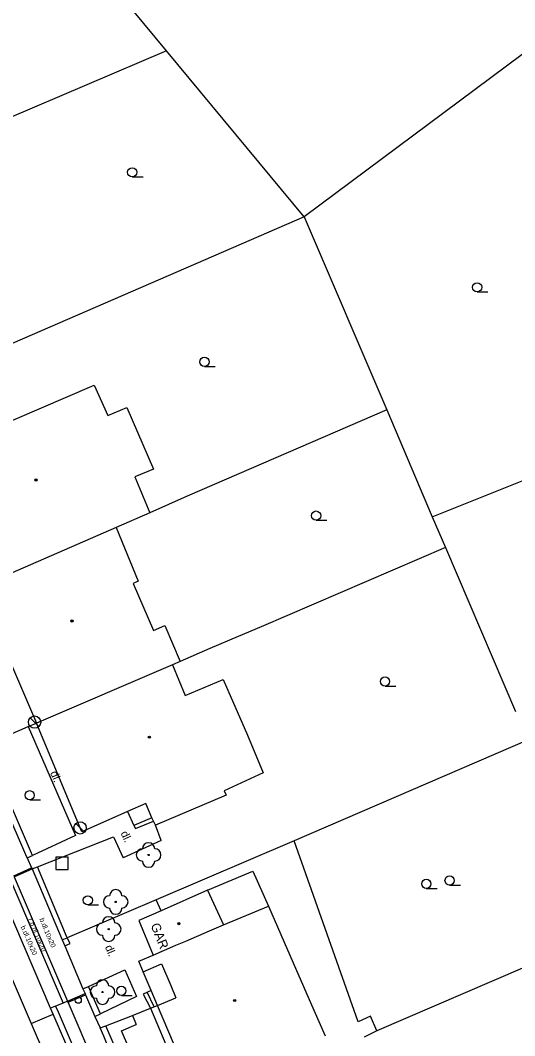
# Model space of a CAD drawing. Extents: x -600391 to -599491, y -1160176 to -1159402.
# Drawn here: x -599934.2 to -599894.1, y -1160041.7 to -1159959.2 of the extents above; entities that cross this region are included whole.
import ezdxf

# ---------------------------------------------------------------- set-up
doc = ezdxf.new("R2010")
doc.units = 0
for name, color, linetype in [('Level 10', 7, 'Continuous'), ('Level 11', 7, 'Continuous'), ('Level 22', 7, 'Continuous'), ('Level 26', 7, 'Continuous'), ('Level 27', 7, 'Continuous'), ('Level 31', 7, 'Continuous'), ('Level 36', 7, 'Continuous'), ('Level 39', 7, 'Continuous'), ('Level 40', 7, 'Continuous'), ('Level 41', 7, 'Continuous'), ('Level 5', 7, 'Continuous'), ('Level 51', 7, 'Continuous'), ('Level 6', 7, 'Continuous'), ('Level 7', 7, 'Continuous'), ('Level 8', 7, 'Continuous')]:
    doc.layers.add(name, color=color, linetype=linetype)

msp = doc.modelspace()

# ---------------------------------------------------------------- linework, layer by layer
at = {"layer": 'Level 10'}
msp.add_lwpolyline([(-599922.82, -1160060.1), (-599927.06, -1160050.22), (-599931.49, -1160039.92), (-599931.7, -1160039.45), (-599936.04, -1160029.35), (-599936.23, -1160028.9)], dxfattribs=at)
at = {"layer": 'Level 11'}
for points in [[(-599955.03, -1159989.98), (-599951.91, -1159997.3), (-599946.96, -1160008.82), (-599945.19, -1160012.92), (-599938.03, -1160029.65), (-599933.29, -1160040.69), (-599928.87, -1160050.95), (-599924.07, -1160062.12)], [(-599933.51, -1160016.57), (-599929.69, -1160025.42)], [(-599925.46, -1160023.46), (-599924.95, -1160024.6)], [(-599923.48, -1160023.97), (-599924.95, -1160024.6)], [(-599924.95, -1160024.6), (-599924.82, -1160024.86), (-599923.34, -1160024.26)], [(-599922.73, -1160025.83), (-599923.2, -1160024.57)], [(-599929.69, -1160025.42), (-599933.16, -1160027.05)], [(-599932.77, -1160027.97), (-599926.6, -1160025.53)], [(-599926.6, -1160025.53), (-599925.82, -1160027.24)], [(-599922.73, -1160025.83), (-599925.82, -1160027.24)], [(-599934.69, -1160028.69), (-599933.24, -1160028.04)], [(-599934.65, -1160028.78), (-599933.2, -1160028.13)], [(-599935.02, -1160028.92), (-599930.69, -1160039.04)], [(-599934.65, -1160028.78), (-599930.32, -1160038.86)], [(-599918.98, -1160029.87), (-599915.29, -1160028.31), (-599914.01, -1160031.15)], [(-599928.62, -1160037.68), (-599925.69, -1160036.34)], [(-599925.69, -1160036.34), (-599924.72, -1160038.48)], [(-599923.53, -1160038.01), (-599924.18, -1160038.29)], [(-599930.32, -1160038.86), (-599930.69, -1160039.04), (-599931.3, -1160039.29)], [(-599930.32, -1160038.86), (-599928.91, -1160038.26)], [(-599926.02, -1160048.9), (-599930.28, -1160038.95), (-599930.32, -1160038.86)], [(-599930.28, -1160038.95), (-599928.87, -1160038.35)], [(-599924.72, -1160038.48), (-599927.64, -1160039.91)], [(-599924.18, -1160038.29), (-599923.6, -1160039.45)], [(-599923.31, -1160039.34), (-599923.86, -1160038.15)], [(-599931.3, -1160039.29), (-599931.7, -1160039.45)], [(-599931.3, -1160039.29), (-599931.1, -1160039.75), (-599926.67, -1160050.05), (-599922.43, -1160059.93), (-599922.82, -1160060.1)], [(-599927.23, -1160040.87), (-599925.05, -1160040.04), (-599923.6, -1160039.45)], [(-599923.6, -1160039.45), (-599923.02, -1160039.23)], [(-599923.6, -1160039.45), (-599920.08, -1160047.77)], [(-599933.29, -1160040.69), (-599931.49, -1160039.92)]]:
    msp.add_lwpolyline(points, dxfattribs=at)
at = {"layer": 'Level 22'}
for centre in [(-599923.75, -1160027), (-599926.42, -1160030.81), (-599926.99, -1160033.02), (-599927.49, -1160038.13)]:
    msp.add_circle(centre, 0.05, dxfattribs=at)
for centre, start, end in [((-599924.25, -1160027), 90, 270), ((-599923.75, -1160026.5), 0, 180), ((-599923.25, -1160027), 270, 90), ((-599923.75, -1160027.5), 180, 0), ((-599926.42, -1160030.31), 0, 180), ((-599926.92, -1160030.81), 90, 270), ((-599925.92, -1160030.81), 270, 90), ((-599926.42, -1160031.31), 180, 0), ((-599926.99, -1160032.52), 0, 180), ((-599927.49, -1160033.02), 90, 270), ((-599926.49, -1160033.02), 270, 90), ((-599926.99, -1160033.52), 180, 0), ((-599927.49, -1160037.63), 0, 180), ((-599927.99, -1160038.13), 90, 270), ((-599926.99, -1160038.13), 270, 90), ((-599927.49, -1160038.63), 180, 0)]:
    msp.add_arc(centre, 0.5, start, end, dxfattribs=at)
at = {"layer": 'Level 26'}
msp.add_lwpolyline([(-599931.27, -1160028.19), (-599930.27, -1160028.19), (-599930.27, -1160027.19), (-599931.27, -1160027.19)], close=True, dxfattribs=at)
at = {"layer": 'Level 27'}
for p, q in [((-599932.647, -1160016.564), (-599933.354, -1160015.857)), ((-599928.957, -1160025.154), (-599929.664, -1160024.447))]:
    msp.add_line(p, q, dxfattribs=at)
for centre in [(-599933, -1160016.21), (-599929.31, -1160024.8)]:
    msp.add_circle(centre, 0.5, dxfattribs=at)
at = {"layer": 'Level 31'}
msp.add_circle((-599929.46, -1160038.79), 0.25, dxfattribs=at)
at = {"layer": 'Level 36'}
for p, q in [((-599925.08, -1159971.935), (-599924.205, -1159971.935)), ((-599897.1, -1159981.275), (-599896.225, -1159981.275)), ((-599919.22, -1159987.325), (-599918.345, -1159987.325)), ((-599910.16, -1159999.815), (-599909.285, -1159999.815)), ((-599904.57, -1160013.285), (-599903.695, -1160013.285)), ((-599933.4, -1160022.525), (-599932.525, -1160022.525)), ((-599901.22, -1160029.715), (-599900.345, -1160029.715)), ((-599899.33, -1160029.445), (-599898.455, -1160029.445)), ((-599928.68, -1160031.055), (-599927.805, -1160031.055)), ((-599925.96, -1160038.405), (-599925.085, -1160038.405))]:
    msp.add_line(p, q, dxfattribs=at)
for centre in [(-599925.08, -1159971.56), (-599897.1, -1159980.9), (-599919.22, -1159986.95), (-599910.16, -1159999.44), (-599904.57, -1160012.91), (-599933.4, -1160022.15), (-599901.22, -1160029.34), (-599899.33, -1160029.07), (-599928.68, -1160030.68), (-599925.96, -1160038.03)]:
    msp.add_circle(centre, 0.375, dxfattribs=at)
at = {"layer": 'Level 39'}
for centre, radius in [((-599932.89, -1159996.54), 0.09), ((-599932.89, -1159996.54), 0.0398), ((-599929.96, -1160007.99), 0.09), ((-599929.96, -1160007.99), 0.0398), ((-599923.69, -1160017.43), 0.09), ((-599923.69, -1160017.43), 0.0398), ((-599921.3, -1160032.57), 0.09), ((-599921.3, -1160032.57), 0.0398), ((-599916.76, -1160038.82), 0.09), ((-599916.76, -1160038.82), 0.0398)]:
    msp.add_circle(centre, radius, dxfattribs=at)
at = {"layer": 'Level 5'}
for points in [[(-599936.93, -1159992.6), (-599928.17, -1159988.84)], [(-599928.17, -1159988.84), (-599927.05, -1159991.32)], [(-599927.05, -1159991.32), (-599925.53, -1159990.66)], [(-599925.53, -1159990.66), (-599923.34, -1159995.66)], [(-599923.34, -1159995.66), (-599924.86, -1159996.29)], [(-599924.86, -1159996.29), (-599923.66, -1159999.22)], [(-599923.66, -1159999.22), (-599926.39, -1160000.41)], [(-599926.39, -1160000.41), (-599937.57, -1160005.27)], [(-599926.39, -1160000.41), (-599924.61, -1160004.77)], [(-599924.61, -1160004.77), (-599925.01, -1160004.95)], [(-599925.01, -1160004.95), (-599923.35, -1160008.77)], [(-599937.57, -1160005.27), (-599935.54, -1160010), (-599935.42, -1160010.3), (-599935.01, -1160011.26), (-599934.87, -1160011.56), (-599932.85, -1160016.29)], [(-599923.35, -1160008.77), (-599922.44, -1160008.37)], [(-599922.44, -1160008.37), (-599921.18, -1160011.29)], [(-599921.82, -1160011.57), (-599932.85, -1160016.29)], [(-599921.18, -1160011.29), (-599921.82, -1160011.57)], [(-599921.82, -1160011.57), (-599920.79, -1160014.05)], [(-599920.79, -1160014.05), (-599917.69, -1160012.75)], [(-599917.69, -1160012.75), (-599915.74, -1160017.28)], [(-599929.18, -1160025.13), (-599932.85, -1160016.29)], [(-599915.74, -1160017.28), (-599914.45, -1160020.33)], [(-599914.45, -1160020.33), (-599917.63, -1160021.78)], [(-599917.47, -1160022.13), (-599923.2, -1160024.57)], [(-599917.63, -1160021.78), (-599917.47, -1160022.13)], [(-599923.98, -1160022.82), (-599925.46, -1160023.46)], [(-599923.48, -1160023.97), (-599923.98, -1160022.82)], [(-599925.46, -1160023.46), (-599929.18, -1160025.13)], [(-599923.34, -1160024.26), (-599923.48, -1160023.97)], [(-599923.2, -1160024.57), (-599923.34, -1160024.26)], [(-599918.98, -1160029.87), (-599922.73, -1160031.53), (-599924.54, -1160032.33)], [(-599918.98, -1160029.87), (-599917.67, -1160032.68)], [(-599917.67, -1160032.68), (-599914.01, -1160031.15)], [(-599914.01, -1160031.15), (-599912.01, -1160035.75)], [(-599924.54, -1160032.33), (-599923.39, -1160035.13)], [(-599920.74, -1160033.99), (-599918.82, -1160033.16)], [(-599918.82, -1160033.16), (-599917.67, -1160032.68)], [(-599921.53, -1160034.33), (-599920.74, -1160033.99)], [(-599923.39, -1160035.13), (-599921.53, -1160034.33)], [(-599924.54, -1160035.63), (-599923.39, -1160035.13)], [(-599919.51, -1160047.51), (-599923.02, -1160039.23), (-599923.53, -1160038.01), (-599924.18, -1160036.48), (-599924.54, -1160035.63)], [(-599924.18, -1160036.48), (-599922.7, -1160035.85)], [(-599922.7, -1160035.85), (-599921.96, -1160037.59), (-599921.53, -1160038.6)], [(-599912.01, -1160035.75), (-599910.34, -1160039.6)], [(-599923.02, -1160039.23), (-599921.53, -1160038.6)], [(-599910.34, -1160039.6), (-599909.43, -1160041.69)]]:
    msp.add_lwpolyline(points, dxfattribs=at)
at = {"layer": 'Level 51'}
for points in [[(-599922.31, -1159961.69), (-599928.88, -1159953.75)], [(-599892.18, -1159961.06), (-599911.14, -1159975.18)], [(-599922.31, -1159961.69), (-599941.71, -1159969.98)], [(-599911.14, -1159975.18), (-599922.31, -1159961.69)], [(-599911.14, -1159975.18), (-599939.15, -1159987.34)], [(-599911.14, -1159975.18), (-599904.43, -1159990.85)], [(-599904.43, -1159990.85), (-599920.62, -1159997.85)], [(-599904.43, -1159990.85), (-599900.74, -1159999.53)], [(-599900.74, -1159999.53), (-599881.81, -1159991.97)], [(-599920.62, -1159997.85), (-599923.66, -1159999.22)], [(-599900.74, -1159999.53), (-599899.65, -1160002.04)], [(-599899.65, -1160002.04), (-599914.62, -1160008.47)], [(-599899.65, -1160002.04), (-599893.98, -1160015.34)], [(-599914.62, -1160008.47), (-599916.48, -1160009.27)], [(-599916.48, -1160009.27), (-599918.77, -1160010.24)], [(-599918.77, -1160010.24), (-599921.18, -1160011.29)], [(-599893.02, -1160017.68), (-599911.93, -1160025.84)], [(-599906.76, -1160040.56), (-599911.93, -1160025.84)], [(-599922.73, -1160031.53), (-599923.13, -1160030.63)], [(-599886.45, -1160033.19), (-599905.23, -1160041.29)], [(-599905.23, -1160041.29), (-599905.74, -1160040.1), (-599906.76, -1160040.56)], [(-599905.23, -1160041.29), (-599906.25, -1160041.79)]]:
    msp.add_lwpolyline(points, dxfattribs=at)
at = {"layer": 'Level 6'}
msp.add_lwpolyline([(-599921.96, -1160037.59), (-599921.53, -1160038.6)], dxfattribs=at)
at = {"layer": 'Level 7'}
for points in [[(-599933.6, -1160027.23), (-599933.71, -1160026.98), (-599933.95, -1160026.43), (-599937.46, -1160018.34), (-599937.51, -1160018.21), (-599937.75, -1160017.66), (-599939.62, -1160013.24)], [(-599937.04, -1160018.09), (-599934.21, -1160016.87), (-599933.51, -1160016.57), (-599932.85, -1160016.29)], [(-599933.16, -1160027.05), (-599937.04, -1160018.09)], [(-599911.93, -1160025.84), (-599923.13, -1160030.63), (-599930.36, -1160033.73)], [(-599933.6, -1160027.23), (-599933.16, -1160027.05)], [(-599933.2, -1160028.13), (-599932.77, -1160027.97)], [(-599933.2, -1160028.13), (-599930.77, -1160033.88)], [(-599930.36, -1160033.73), (-599932.77, -1160027.97)], [(-599930.77, -1160033.88), (-599930.36, -1160033.73)], [(-599930.77, -1160033.88), (-599930.56, -1160034.37)], [(-599930.12, -1160034.18), (-599930.36, -1160033.73)], [(-599930.56, -1160034.37), (-599930.12, -1160034.18)], [(-599929.08, -1160037.87), (-599928.62, -1160037.68)], [(-599929.08, -1160037.87), (-599928.91, -1160038.26), (-599928.87, -1160038.35), (-599928.1, -1160040.11)], [(-599927.64, -1160039.91), (-599928.62, -1160037.68)], [(-599928.1, -1160040.11), (-599927.64, -1160039.91)], [(-599925.05, -1160040.04), (-599924.75, -1160040.77)], [(-599927.67, -1160041.05), (-599927.23, -1160040.87)], [(-599920.41, -1160058.01), (-599920.64, -1160057.47), (-599920.88, -1160056.91), (-599921.08, -1160056.44), (-599921.32, -1160055.88), (-599924.04, -1160049.55), (-599927.16, -1160042.25), (-599927.39, -1160041.7), (-599927.67, -1160041.05)], [(-599923.57, -1160049.35), (-599927.23, -1160040.87)], [(-599919.03, -1160057.37), (-599922.66, -1160048.95), (-599925.94, -1160041.28), (-599924.75, -1160040.77)]]:
    msp.add_lwpolyline(points, dxfattribs=at)
at = {"layer": 'Level 8'}
for points in [[(-599933.6, -1160027.23), (-599933.24, -1160028.04), (-599933.2, -1160028.13)], [(-599930.56, -1160034.37), (-599929.08, -1160037.87)], [(-599928.1, -1160040.11), (-599927.67, -1160041.05)]]:
    msp.add_lwpolyline(points, dxfattribs=at)

# ---------------------------------------------------------------- texts
at = {"layer": 'Level 40'}
for s, height, rotation, p in [('dl.', 0.65, 293.36303, (-599931.76, -1160020.33)), ('dl.', 0.65, 294.51964, (-599926.04, -1160025.22)), ('r.b.dl.10x20', 0.39995, 293.16614, (-599933.55, -1160032.24)), ('b.dl.10x20', 0.4, 293.13813, (-599932.63, -1160032.22)), ('b.dl.10x20', 0.4, 293.13813, (-599934.14, -1160032.84)), ('dl.', 0.65, 292.90984, (-599927.31, -1160034.47))]:
    msp.add_text(s, height=height, rotation=rotation, dxfattribs=at).set_placement(p)
at = {"layer": 'Level 41'}
msp.add_text('GAR.', height=0.75, rotation=291.6773, dxfattribs=at).set_placement((-599923.6, -1160032.7))

doc.saveas('drawing.dxf')
